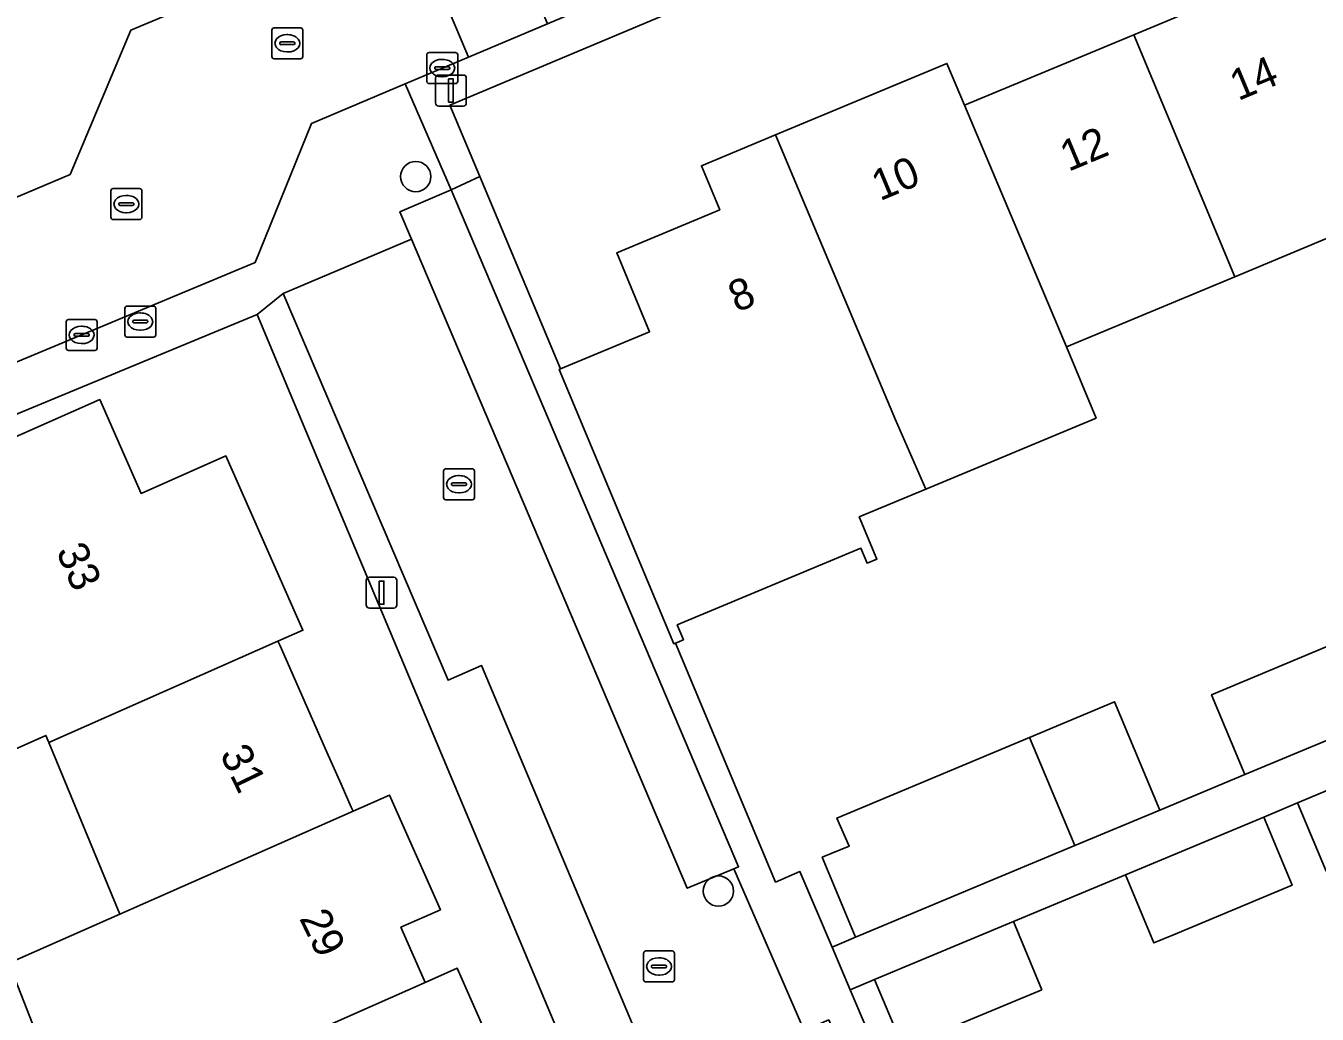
# Model space of a CAD drawing. Extents: x 157767 to 159172, y 387839 to 389425.
# Drawn here: x 158801.22 to 158842.93, y 388285.98 to 388317.9 of the extents above; entities that cross this region are included whole.
import ezdxf

# ---------------------------------------------------------------- set-up
doc = ezdxf.new("R2010")
doc.units = 0
for name, color, linetype in [('IMGEO_Boom', 7, 'Continuous'), ('IMGEO_Brandkraan', 7, 'Continuous'), ('IMGEO_Erf', 7, 'Continuous'), ('IMGEO_Kolk', 7, 'Continuous'), ('IMGEO_Lichtmast', 7, 'Continuous'), ('IMGEO_Pand', 7, 'Continuous'), ('IMGEO_Pand_nummerreeks', 7, 'Continuous'), ('IMGEO_Parkeervlak_open', 7, 'Continuous'), ('IMGEO_Rijbaan_lokaal_open', 7, 'Continuous'), ('IMGEO_Rioolput', 7, 'Continuous'), ('IMGEO_Voetpad_open', 7, 'Continuous')]:
    doc.layers.add(name, color=color, linetype=linetype)

msp = doc.modelspace()

# ---------------------------------------------------------------- linework, layer by layer
at = {"layer": 'IMGEO_Boom'}
for centre in [(158813.817, 388313.029), (158823.593, 388289.957)]:
    msp.add_circle(centre, 0.489, dxfattribs=at)
at = {"layer": 'IMGEO_Brandkraan'}
for p, q in [((158804.419, 388307.92), (158804.419, 388308.772)), ((158804.494, 388308.846), (158805.346, 388308.846)), ((158804.907, 388308.626), (158804.932, 388308.626)), ((158805.42, 388308.772), (158805.42, 388307.92)), ((158804.678, 388308.34), (158804.678, 388308.352)), ((158805.116, 388308.303), (158804.718, 388308.303)), ((158804.721, 388308.389), (158805.119, 388308.389)), ((158804.93, 388308.066), (158804.905, 388308.066)), ((158805.162, 388308.352), (158805.162, 388308.34)), ((158805.346, 388307.846), (158804.494, 388307.846))]:
    msp.add_line(p, q, dxfattribs=at)
for points in [[(158804.419, 388307.92), (158804.419, 388308.772)], [(158804.494, 388308.846), (158805.346, 388308.846)], [(158805.42, 388308.772), (158805.42, 388307.92)], [(158805.346, 388307.846), (158804.494, 388307.846)]]:
    msp.add_lwpolyline(points, dxfattribs=at)
for centre, radius, start, end in [((158804.496, 388308.77), 0.0765, 91.552, 178.448), ((158804.496, 388308.77), 0.0765, 91.552, 178.448), ((158805.344, 388308.77), 0.0765, 1.552, 88.448), ((158805.344, 388308.77), 0.0765, 1.552, 88.448), ((158804.718, 388308.349), 0.0403, 85.8775, 175.7526), ((158804.715, 388308.339), 0.0366, 178.938, 274.7102), ((158805.119, 388308.346), 0.043, 264.8664, 352.4533), ((158805.123, 388308.351), 0.0386, 1.7309, 96.639), ((158804.496, 388307.922), 0.0765, 181.552, 268.448), ((158804.496, 388307.922), 0.0765, 181.552, 268.448), ((158805.344, 388307.922), 0.0765, 271.552, 358.448), ((158805.344, 388307.922), 0.0765, 271.552, 358.448)]:
    msp.add_arc(centre, radius, start, end, dxfattribs=at)
for centre, major_axis, ratio, start_param, end_param in [((158804.906, 388308.346), (-0.387, 0.002), 0.722429, 4.712389, 7.853982), ((158804.931, 388308.346), (-0.39, 0.002), 0.717154, 1.570796, 4.712389)]:
    msp.add_ellipse(centre, major_axis=major_axis, ratio=ratio, start_param=start_param, end_param=end_param, dxfattribs=at)
at = {"layer": 'IMGEO_Erf'}
for points in [[(158864.471, 388336.155), (158814.921, 388315.336), (158815.889, 388313.028), (158818.492, 388306.819), (158821.371, 388308.02), (158820.307, 388310.57), (158823.636, 388311.958), (158823.043, 388313.378), (158825.434, 388314.375), (158830.973, 388316.685), (158831.543, 388315.333), (158833.439, 388316.124), (158837.008, 388317.612), (158842.547, 388319.922), (158848.152, 388322.26)], [(158845.807, 388312.104), (158840.268, 388309.794), (158834.834, 388307.527), (158835.79, 388305.232), (158830.288, 388302.937), (158828.141, 388302.041), (158828.71, 388300.676), (158828.396, 388300.545), (158828.196, 388301.026), (158822.264, 388298.552), (158822.465, 388298.071), (158822.205, 388297.963), (158825.439, 388290.249), (158826.224, 388290.588), (158827.262, 388288.149), (158828.022, 388288.472), (158826.947, 388291.049), (158827.817, 388291.412), (158827.42, 388292.313), (158832.843, 388294.586), (158833.637, 388294.918), (158836.387, 388296.07), (158837.852, 388292.572), (158840.601, 388293.719), (158839.522, 388296.299), (158843.816, 388298.093)], [(158824.528, 388270.842), (158809.756, 388306.027), (158808.699, 388308.579), (158806.067, 388307.489), (158793.486, 388302.278), (158786.231, 388299.273), (158771.852, 388293.318), (158763.964, 388288.375), (158764.463, 388287.579), (158766.747, 388289.009), (158768.311, 388286.51), (158771.263, 388288.358), (158776.445, 388291.601), (158777.377, 388290.111), (158780.303, 388291.943), (158786.186, 388295.625), (158788.838, 388291.387), (158792.898, 388284.898)], [(158796.795, 388302.819), (158803.608, 388305.829), (158804.947, 388302.799), (158807.687, 388304.01), (158810.174, 388298.382), (158809.367, 388298.025), (158809.433, 388297.876), (158810.949, 388294.444), (158811.409, 388293.404), (158811.736, 388292.663), (158811.792, 388292.537), (158812.974, 388293.059), (158814.612, 388289.352), (158813.336, 388288.788), (158814.092, 388287.078), (158814.123, 388287.007), (158815.157, 388287.464), (158817.582, 388281.976)], [(158802.83, 388282.124), (158800.676, 388287.626), (158804.257, 388289.208), (158801.964, 388294.754), (158801.87, 388294.981), (158799.881, 388294.103)], [(158843.219, 388290.601), (158842.3, 388292.804), (158841.206, 388292.348), (158842.125, 388290.145), (158838.296, 388288.548), (158837.656, 388288.281), (158836.737, 388290.484), (158833.12, 388288.975), (158834.038, 388286.772), (158829.557, 388284.903), (158828.639, 388287.106), (158827.849, 388286.77), (158836.369, 388266.746), (158885.107, 388287.319)]]:
    msp.add_lwpolyline(points, dxfattribs=at)
at = {"layer": 'IMGEO_Kolk'}
for p, q in [((158814.172, 388316.109), (158814.172, 388316.961)), ((158814.247, 388317.035), (158815.099, 388317.035)), ((158814.66, 388316.815), (158814.685, 388316.815)), ((158815.173, 388316.961), (158815.173, 388316.109)), ((158814.431, 388316.529), (158814.431, 388316.541)), ((158814.869, 388316.492), (158814.471, 388316.492)), ((158814.474, 388316.578), (158814.872, 388316.578)), ((158814.915, 388316.541), (158814.915, 388316.529)), ((158815.099, 388316.035), (158814.247, 388316.035)), ((158814.683, 388316.255), (158814.658, 388316.255)), ((158802.525, 388307.489), (158802.525, 388308.341)), ((158802.6, 388308.415), (158803.452, 388308.415)), ((158803.013, 388308.195), (158803.038, 388308.195)), ((158803.526, 388308.341), (158803.526, 388307.489)), ((158802.784, 388307.909), (158802.784, 388307.921)), ((158803.222, 388307.872), (158802.824, 388307.872)), ((158802.827, 388307.958), (158803.225, 388307.958)), ((158803.036, 388307.635), (158803.011, 388307.635)), ((158803.268, 388307.921), (158803.268, 388307.909)), ((158803.452, 388307.415), (158802.6, 388307.415)), ((158814.714, 388302.668), (158814.714, 388303.52)), ((158814.789, 388303.594), (158815.641, 388303.594)), ((158815.715, 388303.52), (158815.715, 388302.668)), ((158814.973, 388303.088), (158814.973, 388303.1)), ((158815.411, 388303.051), (158815.013, 388303.051)), ((158815.016, 388303.137), (158815.414, 388303.137)), ((158815.202, 388303.374), (158815.227, 388303.374)), ((158815.457, 388303.1), (158815.457, 388303.088)), ((158815.225, 388302.814), (158815.2, 388302.814)), ((158815.641, 388302.594), (158814.789, 388302.594)), ((158821.249, 388288.022), (158822.101, 388288.022)), ((158821.174, 388287.096), (158821.174, 388287.948)), ((158821.662, 388287.802), (158821.687, 388287.802)), ((158822.175, 388287.948), (158822.175, 388287.096)), ((158821.433, 388287.516), (158821.433, 388287.528)), ((158821.871, 388287.479), (158821.473, 388287.479)), ((158821.476, 388287.565), (158821.874, 388287.565)), ((158821.685, 388287.242), (158821.66, 388287.242)), ((158821.917, 388287.528), (158821.917, 388287.516)), ((158822.101, 388287.022), (158821.249, 388287.022))]:
    msp.add_line(p, q, dxfattribs=at)
for points in [[(158814.172, 388316.109), (158814.172, 388316.961)], [(158814.247, 388317.035), (158815.099, 388317.035)], [(158815.173, 388316.961), (158815.173, 388316.109)], [(158815.099, 388316.035), (158814.247, 388316.035)], [(158802.525, 388307.489), (158802.525, 388308.341)], [(158802.6, 388308.415), (158803.452, 388308.415)], [(158803.526, 388308.341), (158803.526, 388307.489)], [(158803.452, 388307.415), (158802.6, 388307.415)], [(158814.714, 388302.668), (158814.714, 388303.52)], [(158814.789, 388303.594), (158815.641, 388303.594)], [(158815.715, 388303.52), (158815.715, 388302.668)], [(158815.641, 388302.594), (158814.789, 388302.594)], [(158821.249, 388288.022), (158822.101, 388288.022)], [(158821.174, 388287.096), (158821.174, 388287.948)], [(158822.175, 388287.948), (158822.175, 388287.096)], [(158822.101, 388287.022), (158821.249, 388287.022)]]:
    msp.add_lwpolyline(points, dxfattribs=at)
for centre, radius, start, end in [((158814.249, 388316.959), 0.0765, 91.552, 178.448), ((158814.249, 388316.959), 0.0765, 91.552, 178.448), ((158815.097, 388316.959), 0.0765, 1.552, 88.448), ((158815.097, 388316.959), 0.0765, 1.552, 88.448), ((158814.471, 388316.538), 0.0403, 85.8775, 175.7526), ((158814.468, 388316.528), 0.0366, 178.938, 274.7102), ((158814.872, 388316.535), 0.043, 264.8664, 352.4533), ((158814.876, 388316.54), 0.0386, 1.7309, 96.639), ((158814.249, 388316.111), 0.0765, 181.552, 268.448), ((158814.249, 388316.111), 0.0765, 181.552, 268.448), ((158815.097, 388316.111), 0.0765, 271.552, 358.448), ((158815.097, 388316.111), 0.0765, 271.552, 358.448), ((158802.602, 388308.339), 0.0765, 91.552, 178.448), ((158802.602, 388308.339), 0.0765, 91.552, 178.448), ((158803.45, 388308.339), 0.0765, 1.552, 88.448), ((158803.45, 388308.339), 0.0765, 1.552, 88.448), ((158802.824, 388307.918), 0.0403, 85.8775, 175.7526), ((158802.821, 388307.908), 0.0366, 178.938, 274.7102), ((158803.225, 388307.915), 0.043, 264.8664, 352.4533), ((158803.229, 388307.92), 0.0386, 1.7309, 96.639), ((158802.602, 388307.491), 0.0765, 181.552, 268.448), ((158802.602, 388307.491), 0.0765, 181.552, 268.448), ((158803.45, 388307.491), 0.0765, 271.552, 358.448), ((158803.45, 388307.491), 0.0765, 271.552, 358.448), ((158814.791, 388303.518), 0.0765, 91.552, 178.448), ((158814.791, 388303.518), 0.0765, 91.552, 178.448), ((158815.639, 388303.518), 0.0765, 1.552, 88.448), ((158815.639, 388303.518), 0.0765, 1.552, 88.448), ((158815.013, 388303.097), 0.0403, 85.8775, 175.7526), ((158815.01, 388303.087), 0.0366, 178.938, 274.7102), ((158815.414, 388303.094), 0.043, 264.8664, 352.4533), ((158815.418, 388303.099), 0.0386, 1.7309, 96.639), ((158814.791, 388302.67), 0.0765, 181.552, 268.448), ((158814.791, 388302.67), 0.0765, 181.552, 268.448), ((158815.639, 388302.67), 0.0765, 271.552, 358.448), ((158815.639, 388302.67), 0.0765, 271.552, 358.448), ((158821.251, 388287.946), 0.0765, 91.552, 178.448), ((158821.251, 388287.946), 0.0765, 91.552, 178.448), ((158822.099, 388287.946), 0.0765, 1.552, 88.448), ((158822.099, 388287.946), 0.0765, 1.552, 88.448), ((158821.473, 388287.525), 0.0403, 85.8775, 175.7526), ((158821.47, 388287.515), 0.0366, 178.938, 274.7102), ((158821.874, 388287.522), 0.043, 264.8664, 352.4533), ((158821.878, 388287.527), 0.0386, 1.7309, 96.639), ((158821.251, 388287.098), 0.0765, 181.552, 268.448), ((158821.251, 388287.098), 0.0765, 181.552, 268.448), ((158822.099, 388287.098), 0.0765, 271.552, 358.448), ((158822.099, 388287.098), 0.0765, 271.552, 358.448)]:
    msp.add_arc(centre, radius, start, end, dxfattribs=at)
for centre, major_axis, ratio, start_param, end_param in [((158814.659, 388316.535), (-0.387, 0.002), 0.722429, 4.712389, 7.853982), ((158814.684, 388316.535), (-0.39, 0.002), 0.717154, 1.570796, 4.712389), ((158803.012, 388307.915), (-0.387, 0.002), 0.722429, 4.712389, 7.853982), ((158803.037, 388307.915), (-0.39, 0.002), 0.717154, 1.570796, 4.712389), ((158815.201, 388303.094), (-0.387, 0.002), 0.722429, 4.712389, 7.853982), ((158815.226, 388303.094), (-0.39, 0.002), 0.717154, 1.570796, 4.712389), ((158821.661, 388287.522), (-0.387, 0.002), 0.722429, 4.712389, 7.853982), ((158821.686, 388287.522), (-0.39, 0.002), 0.717154, 1.570796, 4.712389)]:
    msp.add_ellipse(centre, major_axis=major_axis, ratio=ratio, start_param=start_param, end_param=end_param, dxfattribs=at)
at = {"layer": 'IMGEO_Lichtmast'}
for p, q in [((158814.459, 388315.408), (158814.459, 388316.208)), ((158814.459, 388316.208), (158814.459, 388315.408)), ((158814.559, 388316.308), (158815.349, 388316.308)), ((158815.349, 388316.308), (158814.559, 388316.308)), ((158815.449, 388316.208), (158815.449, 388315.408)), ((158815.449, 388315.408), (158815.449, 388316.208)), ((158815.349, 388315.308), (158814.559, 388315.308)), ((158814.559, 388315.308), (158815.349, 388315.308)), ((158812.218, 388299.195), (158812.218, 388299.995)), ((158812.218, 388299.995), (158812.218, 388299.195)), ((158812.318, 388300.095), (158813.108, 388300.095)), ((158813.108, 388300.095), (158812.318, 388300.095)), ((158813.208, 388299.995), (158813.208, 388299.195)), ((158813.208, 388299.195), (158813.208, 388299.995)), ((158813.108, 388299.095), (158812.318, 388299.095)), ((158812.318, 388299.095), (158813.108, 388299.095))]:
    msp.add_line(p, q, dxfattribs=at)
for points in [[(158814.879, 388316.183), (158815.029, 388316.183), (158815.029, 388315.433), (158814.879, 388315.433), (158814.879, 388316.183)], [(158812.638, 388299.97), (158812.788, 388299.97), (158812.788, 388299.22), (158812.638, 388299.22), (158812.638, 388299.97)]]:
    msp.add_lwpolyline(points, dxfattribs=at)
for centre, start, end in [((158814.559, 388316.208), 90, 180), ((158814.559, 388316.208), 90, 180), ((158815.349, 388316.208), 0, 90), ((158815.349, 388316.208), 360, 90), ((158814.559, 388315.408), 180, 270), ((158814.559, 388315.408), 180, 270), ((158815.349, 388315.408), 270, 0), ((158815.349, 388315.408), 270, 0), ((158812.318, 388299.995), 90, 180), ((158812.318, 388299.995), 90, 180), ((158813.108, 388299.995), 0, 90), ((158813.108, 388299.995), 360, 90), ((158812.318, 388299.195), 180, 270), ((158812.318, 388299.195), 180, 270), ((158813.108, 388299.195), 270, 0), ((158813.108, 388299.195), 270, 0)]:
    msp.add_arc(centre, 0.1, start, end, dxfattribs=at)
at = {"layer": 'IMGEO_Pand'}
for points in [[(158837.008, 388317.612), (158840.268, 388309.794), (158845.807, 388312.104), (158842.547, 388319.922)], [(158837.008, 388317.612), (158833.439, 388316.124), (158831.543, 388315.333), (158834.834, 388307.527), (158840.268, 388309.794)], [(158831.543, 388315.333), (158830.973, 388316.685), (158825.434, 388314.375), (158826.006, 388313.02), (158829.312, 388305.178), (158830.288, 388302.937), (158835.79, 388305.232), (158834.834, 388307.527)], [(158826.006, 388313.02), (158825.434, 388314.375), (158823.043, 388313.378), (158823.636, 388311.958), (158820.307, 388310.57), (158821.371, 388308.02), (158818.492, 388306.819), (158818.454, 388306.803), (158822.151, 388297.941), (158822.205, 388297.963), (158822.465, 388298.071), (158822.264, 388298.552), (158828.196, 388301.026), (158828.396, 388300.545), (158828.71, 388300.676), (158828.141, 388302.041), (158830.288, 388302.937), (158829.312, 388305.178)], [(158807.687, 388304.01), (158804.947, 388302.799), (158803.608, 388305.829), (158796.795, 388302.819), (158798.015, 388300.057), (158797.375, 388299.774), (158799.881, 388294.103), (158801.87, 388294.981), (158801.964, 388294.754), (158809.367, 388298.025), (158810.174, 388298.382)], [(158843.816, 388298.093), (158839.522, 388296.299), (158840.601, 388293.719), (158844.894, 388295.509), (158843.877, 388297.945)], [(158809.367, 388298.025), (158801.964, 388294.754), (158804.257, 388289.208), (158811.792, 388292.537), (158811.736, 388292.663), (158811.409, 388293.404), (158810.949, 388294.444), (158809.433, 388297.876)], [(158836.387, 388296.07), (158833.637, 388294.918), (158835.109, 388291.428), (158837.852, 388292.572)], [(158833.637, 388294.918), (158832.843, 388294.586), (158827.42, 388292.313), (158827.817, 388291.412), (158826.947, 388291.049), (158828.022, 388288.472), (158832.496, 388290.338), (158835.109, 388291.428)], [(158847.6, 388292.429), (158846.682, 388294.632), (158842.3, 388292.804), (158843.219, 388290.601)], [(158813.336, 388288.788), (158814.612, 388289.352), (158812.974, 388293.059), (158811.792, 388292.537), (158804.257, 388289.208), (158800.676, 388287.626), (158802.83, 388282.124), (158806.55, 388283.662), (158814.123, 388287.007), (158814.092, 388287.078)], [(158841.206, 388292.348), (158836.737, 388290.484), (158837.656, 388288.281), (158838.296, 388288.548), (158842.125, 388290.145)], [(158829.557, 388284.903), (158834.038, 388286.772), (158833.12, 388288.975), (158828.639, 388287.106)], [(158817.582, 388281.976), (158815.157, 388287.464), (158814.123, 388287.007), (158806.55, 388283.662), (158802.83, 388282.124), (158804.353, 388278.234), (158805.61, 388277.809), (158806.626, 388278.229), (158806.99, 388277.35)]]:
    msp.add_lwpolyline(points, close=True, dxfattribs=at)
at = {"layer": 'IMGEO_Parkeervlak_open'}
msp.add_lwpolyline([(158813.683, 388311.013), (158822.587, 388290.049), (158824.095, 388290.678), (158824.245, 388290.741), (158814.962, 388312.597), (158813.308, 388311.895)], close=True, dxfattribs=at)
at = {"layer": 'IMGEO_Rijbaan_lokaal_open'}
for points in [[(158816.122, 388322.575), (158813.576, 388321.51), (158815.526, 388316.889), (158818.069, 388317.962)], [(158810.454, 388314.748), (158813.477, 388316.024), (158815.526, 388316.889), (158813.576, 388321.51), (158804.615, 388317.759), (158802.653, 388313.097), (158799.001, 388311.562), (158790.672, 388308.062), (158792.566, 388303.558), (158808.633, 388310.253)]]:
    msp.add_lwpolyline(points, close=True, dxfattribs=at)
msp.add_lwpolyline([(158826.358, 388285.451), (158824.095, 388290.678), (158822.587, 388290.049), (158813.683, 388311.013), (158809.53, 388309.25), (158814.859, 388296.766), (158815.945, 388297.241), (158824.936, 388275.886)], dxfattribs=at)
at = {"layer": 'IMGEO_Rioolput'}
for p, q in [((158809.169, 388316.907), (158809.169, 388317.759)), ((158809.244, 388317.833), (158810.096, 388317.833)), ((158810.17, 388317.759), (158810.17, 388316.907)), ((158809.428, 388317.327), (158809.428, 388317.339)), ((158809.866, 388317.29), (158809.468, 388317.29)), ((158809.471, 388317.376), (158809.869, 388317.376)), ((158809.657, 388317.613), (158809.682, 388317.613)), ((158809.912, 388317.339), (158809.912, 388317.327)), ((158810.096, 388316.833), (158809.244, 388316.833)), ((158809.68, 388317.053), (158809.655, 388317.053)), ((158804.045, 388312.642), (158804.897, 388312.642)), ((158803.97, 388311.716), (158803.97, 388312.568)), ((158804.458, 388312.422), (158804.483, 388312.422)), ((158804.971, 388312.568), (158804.971, 388311.716)), ((158804.229, 388312.136), (158804.229, 388312.148)), ((158804.667, 388312.099), (158804.269, 388312.099)), ((158804.272, 388312.185), (158804.67, 388312.185)), ((158804.481, 388311.862), (158804.456, 388311.862)), ((158804.713, 388312.148), (158804.713, 388312.136)), ((158804.897, 388311.642), (158804.045, 388311.642))]:
    msp.add_line(p, q, dxfattribs=at)
for points in [[(158809.169, 388316.907), (158809.169, 388317.759)], [(158809.244, 388317.833), (158810.096, 388317.833)], [(158810.17, 388317.759), (158810.17, 388316.907)], [(158810.096, 388316.833), (158809.244, 388316.833)], [(158804.045, 388312.642), (158804.897, 388312.642)], [(158803.97, 388311.716), (158803.97, 388312.568)], [(158804.971, 388312.568), (158804.971, 388311.716)], [(158804.897, 388311.642), (158804.045, 388311.642)]]:
    msp.add_lwpolyline(points, dxfattribs=at)
for centre, radius, start, end in [((158809.246, 388317.757), 0.0765, 91.552, 178.448), ((158809.246, 388317.757), 0.0765, 91.552, 178.448), ((158810.094, 388317.757), 0.0765, 1.552, 88.448), ((158810.094, 388317.757), 0.0765, 1.552, 88.448), ((158809.468, 388317.336), 0.0403, 85.8775, 175.7526), ((158809.465, 388317.326), 0.0366, 178.938, 274.7102), ((158809.869, 388317.333), 0.043, 264.8664, 352.4533), ((158809.873, 388317.338), 0.0386, 1.7309, 96.639), ((158809.246, 388316.909), 0.0765, 181.552, 268.448), ((158809.246, 388316.909), 0.0765, 181.552, 268.448), ((158810.094, 388316.909), 0.0765, 271.552, 358.448), ((158810.094, 388316.909), 0.0765, 271.552, 358.448), ((158804.047, 388312.566), 0.0765, 91.552, 178.448), ((158804.047, 388312.566), 0.0765, 91.552, 178.448), ((158804.895, 388312.566), 0.0765, 1.552, 88.448), ((158804.895, 388312.566), 0.0765, 1.552, 88.448), ((158804.269, 388312.145), 0.0403, 85.8775, 175.7526), ((158804.266, 388312.135), 0.0366, 178.938, 274.7102), ((158804.67, 388312.142), 0.043, 264.8664, 352.4533), ((158804.674, 388312.147), 0.0386, 1.7309, 96.639), ((158804.047, 388311.718), 0.0765, 181.552, 268.448), ((158804.047, 388311.718), 0.0765, 181.552, 268.448), ((158804.895, 388311.718), 0.0765, 271.552, 358.448), ((158804.895, 388311.718), 0.0765, 271.552, 358.448)]:
    msp.add_arc(centre, radius, start, end, dxfattribs=at)
for centre, major_axis, ratio, start_param, end_param in [((158809.656, 388317.333), (-0.387, 0.002), 0.722429, 4.712389, 7.853982), ((158809.681, 388317.333), (-0.39, 0.002), 0.717154, 1.570796, 4.712389), ((158804.457, 388312.142), (-0.387, 0.002), 0.722429, 4.712389, 7.853982), ((158804.482, 388312.142), (-0.39, 0.002), 0.717154, 1.570796, 4.712389)]:
    msp.add_ellipse(centre, major_axis=major_axis, ratio=ratio, start_param=start_param, end_param=end_param, dxfattribs=at)
at = {"layer": 'IMGEO_Voetpad_open'}
msp.add_lwpolyline([(158864.471, 388336.155), (158863.926, 388337.315), (158818.069, 388317.962), (158815.526, 388316.889), (158813.477, 388316.024), (158814.962, 388312.597), (158815.889, 388313.028), (158814.921, 388315.336)], close=True, dxfattribs=at)
for points in [[(158804.615, 388317.759), (158813.576, 388321.51), (158816.122, 388322.575), (158844.805, 388334.58)], [(158778.219, 388302.829), (158782.342, 388304.562), (158781.6, 388306.334), (158798.26, 388313.333), (158799.001, 388311.562), (158802.653, 388313.097), (158804.615, 388317.759)], [(158813.683, 388311.013), (158813.308, 388311.895), (158814.962, 388312.597), (158813.477, 388316.024), (158810.454, 388314.748), (158808.633, 388310.253), (158792.566, 388303.558), (158790.019, 388302.496), (158778.59, 388297.734)], [(158885.107, 388287.319), (158836.369, 388266.746), (158827.849, 388286.77), (158827.262, 388288.149), (158826.224, 388290.588), (158825.439, 388290.249), (158822.205, 388297.963), (158822.151, 388297.941), (158818.454, 388306.803), (158818.492, 388306.819), (158815.889, 388313.028), (158814.962, 388312.597), (158824.245, 388290.741), (158824.095, 388290.678), (158826.358, 388285.451), (158827.159, 388285.798), (158827.755, 388284.417), (158834.676, 388268.017), (158835.689, 388265.616), (158836.187, 388265.826), (158837.527, 388262.671), (158851.264, 388268.485)], [(158771.97, 388294.656), (158753.914, 388283.586), (158754.633, 388282.527), (158762.691, 388287.577), (158763.964, 388288.375), (158771.852, 388293.318), (158786.231, 388299.273), (158793.486, 388302.278), (158806.067, 388307.489), (158808.699, 388308.579), (158809.53, 388309.25), (158813.683, 388311.013)], [(158824.936, 388275.886), (158815.945, 388297.241), (158814.859, 388296.766), (158809.53, 388309.25), (158808.699, 388308.579), (158809.756, 388306.027), (158824.528, 388270.842)], [(158844.894, 388295.509), (158840.601, 388293.719), (158837.852, 388292.572), (158835.109, 388291.428), (158832.496, 388290.338), (158828.022, 388288.472), (158827.262, 388288.149), (158827.849, 388286.77), (158828.639, 388287.106), (158833.12, 388288.975), (158836.737, 388290.484), (158841.206, 388292.348), (158842.3, 388292.804), (158846.682, 388294.632)]]:
    msp.add_lwpolyline(points, dxfattribs=at)

# ---------------------------------------------------------------- texts
at = {"layer": 'IMGEO_Pand_nummerreeks'}
for s, rotation, p in [('14', 22.6386, (158840.381, 388315.465)), ('12', 22.6376, (158834.899, 388313.178)), ('10', 22.6433, (158828.81, 388312.23)), ('8', 22.6318, (158824.182, 388308.632)), ('33', 293.8406, (158802.187, 388300.931)), ('31', 295.8001, (158807.476, 388294.386)), ('29', 295.8001, (158810.042, 388289.079))]:
    msp.add_text(s, height=1, rotation=rotation, dxfattribs=at).set_placement(p)

doc.saveas('drawing.dxf')
